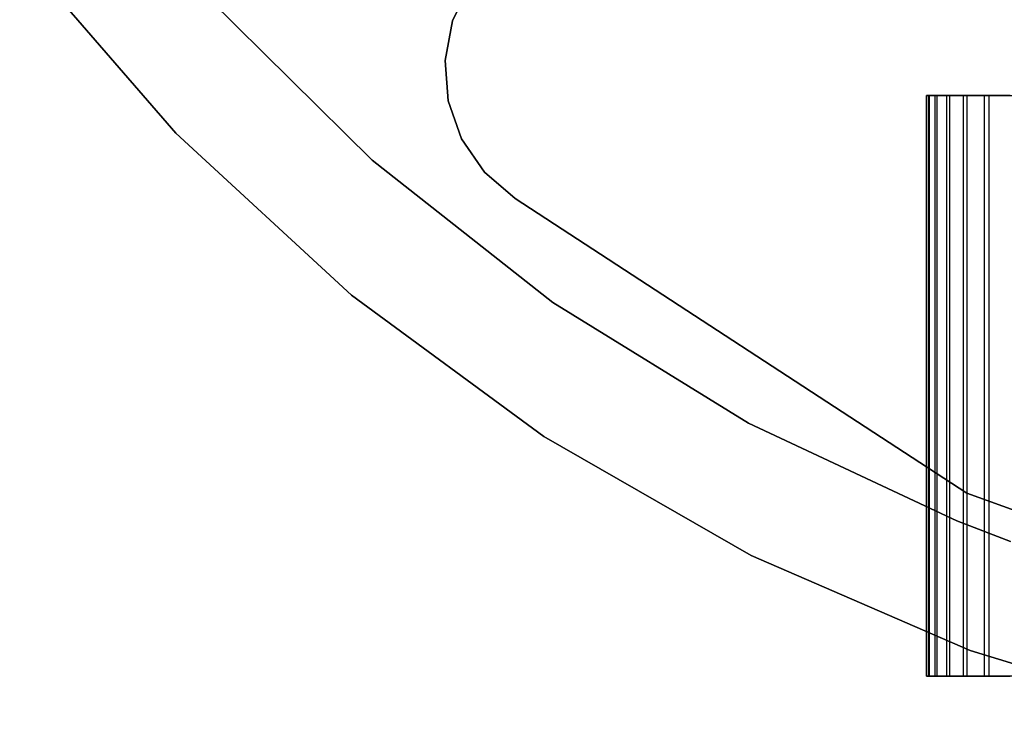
# Model space of a CAD drawing. Extents: x -172 to 172, y -29 to 28.
# Tile 376 of 656: x -22 to -9, y -28 to -19. Entities that reach past the tile are written whole.
import ezdxf

# ---------------------------------------------------------------- set-up
doc = ezdxf.new("R2010")
doc.units = 0
doc.header["$LTSCALE"] = 25.4
doc.layers.get('0').update_dxf_attribs({"linetype": 'CONTINUOUS'})

# ---------------------------------------------------------------- blocks, each defined once
blk = doc.blocks.new('RYFLO_AURA_STL')
at = {"color": 0}
for p, q in [((-21.707, -18.458, 0), (-19.69, -20.79, 0)), ((-19.69, -20.79, -140), (-21.707, -18.458, -140)), ((-21.707, -18.458, 0), (-19.69, -20.79, 0)), ((-19.69, -20.79, -140), (-21.707, -18.458, -140)), ((-16.117, -19.336, -120), (-15.891, -18.865, -120)), ((-15.891, -18.865, -119), (-16.117, -19.336, -119)), ((-15.891, -18.865, -119), (-16.117, -19.336, -119)), ((-16.117, -19.336, -120), (-15.891, -18.865, -120)), ((-17.155, -21.139, 0), (-19.263, -19.049, 0)), ((-19.263, -19.049, -140), (-17.155, -21.139, -140)), ((-19.263, -19.049, -140), (-17.155, -21.139, -140)), ((-17.155, -21.139, 0), (-19.263, -19.049, 0)), ((-16.214, -19.849, -120), (-16.117, -19.336, -120)), ((-16.117, -19.336, -119), (-16.214, -19.849, -119)), ((-16.117, -19.336, -119), (-16.214, -19.849, -119)), ((-16.214, -19.849, -120), (-16.117, -19.336, -120)), ((-16.117, -19.336, -119), (-16.117, -19.336, -120)), ((-16.117, -19.336, -119), (-16.117, -19.336, -120)), ((-16.174, -20.37, -120), (-16.214, -19.849, -120)), ((-16.214, -19.849, -119), (-16.174, -20.37, -119)), ((-16.214, -19.849, -119), (-16.174, -20.37, -119)), ((-16.214, -19.849, -119), (-16.214, -19.849, -120)), ((-16.174, -20.37, -120), (-16.214, -19.849, -120)), ((-16.214, -19.849, -119), (-16.214, -19.849, -120)), ((-10, -27.8, -1243.332), (-10, -20.3, -1243.332)), ((-10, -20.3, -1243.332), (-9.962, -20.3, -1244.126)), ((-9.975, -20.3, -1242.537), (-10, -20.3, -1243.332)), ((-10, -27.8, -1243.332), (-10, -20.3, -1243.332)), ((-10, -20.3, -1243.332), (-9.962, -20.3, -1244.126)), ((-9.975, -20.3, -1242.537), (-10, -20.3, -1243.332)), ((-9.975, -27.8, -1242.537), (-9.975, -20.3, -1242.537)), ((-9.886, -20.3, -1241.747), (-9.975, -20.3, -1242.537)), ((-9.975, -27.8, -1242.537), (-9.975, -20.3, -1242.537)), ((-9.886, -20.3, -1241.747), (-9.975, -20.3, -1242.537)), ((-9.962, -27.8, -1244.126), (-9.962, -20.3, -1244.126)), ((-9.962, -20.3, -1244.126), (-9.86, -20.3, -1244.915)), ((-9.962, -27.8, -1244.126), (-9.962, -20.3, -1244.126)), ((-9.962, -20.3, -1244.126), (-9.86, -20.3, -1244.915)), ((-9.886, -27.8, -1241.747), (-9.886, -20.3, -1241.747)), ((-9.736, -20.3, -1240.966), (-9.886, -20.3, -1241.747)), ((-9.886, -27.8, -1241.747), (-9.886, -20.3, -1241.747)), ((-9.736, -20.3, -1240.966), (-9.886, -20.3, -1241.747)), ((-9.86, -27.8, -1244.915), (-9.86, -20.3, -1244.915)), ((-9.86, -20.3, -1244.915), (-9.697, -20.3, -1245.693)), ((-9.86, -27.8, -1244.915), (-9.86, -20.3, -1244.915)), ((-9.86, -20.3, -1244.915), (-9.697, -20.3, -1245.693)), ((-9.736, -27.8, -1240.966), (-9.736, -20.3, -1240.966)), ((-9.523, -20.3, -1240.2), (-9.736, -20.3, -1240.966)), ((-9.736, -27.8, -1240.966), (-9.736, -20.3, -1240.966)), ((-9.523, -20.3, -1240.2), (-9.736, -20.3, -1240.966)), ((-9.697, -27.8, -1245.693), (-9.697, -20.3, -1245.693)), ((-9.697, -20.3, -1245.693), (-9.472, -20.3, -1246.456)), ((-9.697, -27.8, -1245.693), (-9.697, -20.3, -1245.693)), ((-9.697, -20.3, -1245.693), (-9.472, -20.3, -1246.456)), ((-9.523, -27.8, -1240.2), (-9.523, -20.3, -1240.2)), ((-9.251, -20.3, -1239.453), (-9.523, -20.3, -1240.2)), ((-9.523, -27.8, -1240.2), (-9.523, -20.3, -1240.2)), ((-9.251, -20.3, -1239.453), (-9.523, -20.3, -1240.2)), ((-9.472, -27.8, -1246.456), (-9.472, -20.3, -1246.456)), ((-9.472, -20.3, -1246.456), (-9.188, -20.3, -1247.198)), ((-9.472, -27.8, -1246.456), (-9.472, -20.3, -1246.456)), ((-9.472, -20.3, -1246.456), (-9.188, -20.3, -1247.198)), ((-9.251, -27.8, -1239.453), (-9.251, -20.3, -1239.453)), ((-8.92, -20.3, -1238.73), (-9.251, -20.3, -1239.453)), ((-9.251, -27.8, -1239.453), (-9.251, -20.3, -1239.453)), ((-8.92, -20.3, -1238.73), (-9.251, -20.3, -1239.453)), ((-9.188, -27.8, -1247.198), (-9.188, -20.3, -1247.198)), ((-9.188, -20.3, -1247.198), (-8.845, -20.3, -1247.916)), ((-9.188, -27.8, -1247.198), (-9.188, -20.3, -1247.198)), ((-9.188, -20.3, -1247.198), (-8.845, -20.3, -1247.916)), ((-16.001, -20.862, -120), (-16.174, -20.37, -120)), ((-16.174, -20.37, -119), (-16.001, -20.862, -119)), ((-16.174, -20.37, -119), (-16.001, -20.862, -119)), ((-16.174, -20.37, -119), (-16.174, -20.37, -120)), ((-16.001, -20.862, -120), (-16.174, -20.37, -120)), ((-16.174, -20.37, -119), (-16.174, -20.37, -120)), ((-19.69, -20.79, 0), (-17.424, -22.882, 0)), ((-17.424, -22.882, -140), (-19.69, -20.79, -140)), ((-19.69, -20.79, 0), (-17.424, -22.882, 0)), ((-19.69, -20.79, 0), (-19.69, -20.79, -140)), ((-17.424, -22.882, -140), (-19.69, -20.79, -140)), ((-19.69, -20.79, 0), (-19.69, -20.79, -140)), ((-15.706, -21.293, -120), (-16.001, -20.862, -120)), ((-16.001, -20.862, -119), (-15.706, -21.293, -119)), ((-16.001, -20.862, -119), (-15.706, -21.293, -119)), ((-16.001, -20.862, -119), (-16.001, -20.862, -120)), ((-15.706, -21.293, -120), (-16.001, -20.862, -120)), ((-16.001, -20.862, -119), (-16.001, -20.862, -120)), ((-14.823, -22.976, 0), (-17.155, -21.139, 0)), ((-17.155, -21.139, -140), (-14.823, -22.976, -140)), ((-17.155, -21.139, -140), (-14.823, -22.976, -140)), ((-17.155, -21.139, -140), (-17.155, -21.139, 0)), ((-14.823, -22.976, 0), (-17.155, -21.139, 0)), ((-17.155, -21.139, -140), (-17.155, -21.139, 0)), ((-15.31, -21.634, -120), (-15.706, -21.293, -120)), ((-15.706, -21.293, -119), (-15.31, -21.634, -119)), ((-15.706, -21.293, -119), (-15.31, -21.634, -119)), ((-15.706, -21.293, -119), (-15.706, -21.293, -120)), ((-15.31, -21.634, -120), (-15.706, -21.293, -120)), ((-15.706, -21.293, -119), (-15.706, -21.293, -120)), ((-15.31, -21.634, -120), (-9.478, -25.439, -120)), ((-9.478, -25.439, -119), (-15.31, -21.634, -119)), ((-15.31, -21.634, -119), (-15.31, -21.634, -120)), ((-15.31, -21.634, -120), (-9.478, -25.439, -120)), ((-9.478, -25.439, -119), (-15.31, -21.634, -119)), ((-15.31, -21.634, -119), (-15.31, -21.634, -120)), ((-17.424, -22.882, 0), (-14.938, -24.707, 0)), ((-14.938, -24.707, -140), (-17.424, -22.882, -140)), ((-17.424, -22.882, 0), (-14.938, -24.707, 0)), ((-17.424, -22.882, 0), (-17.424, -22.882, -140)), ((-14.938, -24.707, -140), (-17.424, -22.882, -140)), ((-17.424, -22.882, 0), (-17.424, -22.882, -140)), ((-12.296, -24.534, 0), (-14.823, -22.976, 0)), ((-14.823, -22.976, -140), (-12.296, -24.534, -140)), ((-14.823, -22.976, -140), (-12.296, -24.534, -140)), ((-14.823, -22.976, -140), (-14.823, -22.976, 0)), ((-12.296, -24.534, 0), (-14.823, -22.976, 0)), ((-14.823, -22.976, -140), (-14.823, -22.976, 0)), ((-9.608, -25.794, 0), (-12.296, -24.534, 0)), ((-12.296, -24.534, -140), (-9.608, -25.794, -140)), ((-12.296, -24.534, -140), (-9.608, -25.794, -140)), ((-12.296, -24.534, -140), (-12.296, -24.534, 0)), ((-9.608, -25.794, 0), (-12.296, -24.534, 0)), ((-12.296, -24.534, -140), (-12.296, -24.534, 0)), ((-14.938, -24.707, 0), (-12.263, -26.242, 0)), ((-12.263, -26.242, -140), (-14.938, -24.707, -140)), ((-14.938, -24.707, 0), (-12.263, -26.242, 0)), ((-14.938, -24.707, 0), (-14.938, -24.707, -140)), ((-12.263, -26.242, -140), (-14.938, -24.707, -140)), ((-14.938, -24.707, 0), (-14.938, -24.707, -140)), ((-7.717, -26.07, -119), (-9.478, -25.439, -119)), ((-9.478, -25.439, -119), (-9.478, -25.439, -120)), ((-9.478, -25.439, -120), (-7.717, -26.07, -120)), ((-9.478, -25.439, -119), (-9.478, -25.439, -120)), ((-9.478, -25.439, -120), (-7.717, -26.07, -120)), ((-7.717, -26.07, -119), (-9.478, -25.439, -119)), ((-8.915, -26.061, 0), (-9.608, -25.794, 0)), ((-9.608, -25.794, -140), (-8.915, -26.061, -140)), ((-9.608, -25.794, -140), (-8.915, -26.061, -140)), ((-9.608, -25.794, -140), (-9.608, -25.794, 0)), ((-8.915, -26.061, 0), (-9.608, -25.794, 0)), ((-9.608, -25.794, -140), (-9.608, -25.794, 0)), ((-12.263, -26.242, 0), (-9.434, -27.469, 0)), ((-9.434, -27.469, -140), (-12.263, -26.242, -140)), ((-12.263, -26.242, 0), (-9.434, -27.469, 0)), ((-12.263, -26.242, 0), (-12.263, -26.242, -140)), ((-9.434, -27.469, -140), (-12.263, -26.242, -140)), ((-12.263, -26.242, 0), (-12.263, -26.242, -140)), ((-9.434, -27.469, 0), (-6.485, -28.37, 0)), ((-6.485, -28.37, -140), (-9.434, -27.469, -140)), ((-9.434, -27.469, 0), (-6.485, -28.37, 0)), ((-9.434, -27.469, 0), (-9.434, -27.469, -140)), ((-6.485, -28.37, -140), (-9.434, -27.469, -140)), ((-9.434, -27.469, 0), (-9.434, -27.469, -140)), ((-9.962, -27.8, -1244.126), (-10, -27.8, -1243.332)), ((-10, -27.8, -1243.332), (-9.975, -27.8, -1242.537)), ((-10, -27.8, -1243.332), (-9.975, -27.8, -1242.537)), ((-9.962, -27.8, -1244.126), (-10, -27.8, -1243.332)), ((-9.975, -27.8, -1242.537), (-9.886, -27.8, -1241.747)), ((-9.975, -27.8, -1242.537), (-9.886, -27.8, -1241.747)), ((-9.86, -27.8, -1244.915), (-9.962, -27.8, -1244.126)), ((-9.86, -27.8, -1244.915), (-9.962, -27.8, -1244.126)), ((-9.886, -27.8, -1241.747), (-9.736, -27.8, -1240.966)), ((-9.886, -27.8, -1241.747), (-9.736, -27.8, -1240.966)), ((-9.697, -27.8, -1245.693), (-9.86, -27.8, -1244.915)), ((-9.697, -27.8, -1245.693), (-9.86, -27.8, -1244.915)), ((-9.736, -27.8, -1240.966), (-9.523, -27.8, -1240.2)), ((-9.736, -27.8, -1240.966), (-9.523, -27.8, -1240.2)), ((-9.472, -27.8, -1246.456), (-9.697, -27.8, -1245.693)), ((-9.472, -27.8, -1246.456), (-9.697, -27.8, -1245.693)), ((-9.523, -27.8, -1240.2), (-9.251, -27.8, -1239.453)), ((-9.523, -27.8, -1240.2), (-9.251, -27.8, -1239.453)), ((-9.188, -27.8, -1247.198), (-9.472, -27.8, -1246.456)), ((-9.188, -27.8, -1247.198), (-9.472, -27.8, -1246.456)), ((-9.251, -27.8, -1239.453), (-8.92, -27.8, -1238.73)), ((-9.251, -27.8, -1239.453), (-8.92, -27.8, -1238.73)), ((-8.845, -27.8, -1247.916), (-9.188, -27.8, -1247.198)), ((-8.845, -27.8, -1247.916), (-9.188, -27.8, -1247.198))]:
    blk.add_line(p, q, dxfattribs=at)

msp = doc.modelspace()

# ---------------------------------------------------------------- block references
at = {"color": 0}
msp.add_blockref('RYFLO_AURA_STL', (0, 0), dxfattribs=at)

doc.saveas('drawing.dxf')
